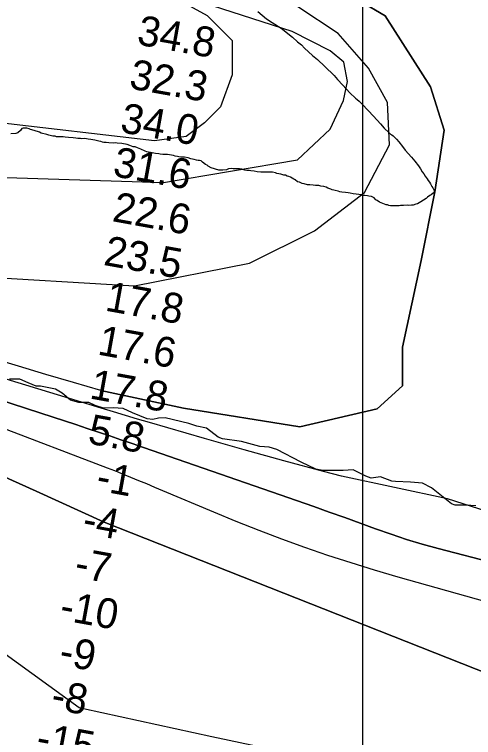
# Model space of a CAD drawing. Extents: x 3263578 to 3301413, y 764927 to 798602.
# Drawn here: x 3285293 to 3286323, y 782995 to 784616 of the extents above; entities that cross this region are included whole.
import ezdxf

# ---------------------------------------------------------------- set-up
doc = ezdxf.new("R2010")
doc.units = 0
for name, color, linetype in [('V-GRID-MAJR', 7, 'Continuous'), ('V-RIVR-EDGE', 7, 'Continuous'), ('V-RIVR-RANG', 7, 'Continuous'), ('V-SITE-VEGE', 7, 'Continuous'), ('V-TOPO-DPTH', 7, 'Continuous'), ('V-TOPO-MAJR', 7, 'Continuous'), ('V-TOPO-MINR', 7, 'Continuous'), ('V-TOPO-WATR', 7, 'Continuous')]:
    doc.layers.add(name, color=color, linetype=linetype)

msp = doc.modelspace()

# ---------------------------------------------------------------- linework, layer by layer
at = {"layer": 'V-GRID-MAJR'}
msp.add_spline([(3286075.4, 775830.8), (3286074.5, 781889.4), (3286073.6, 787951.5), (3286072.7, 794013.5), (3286072.7, 794016.9)], degree=3, dxfattribs=at)
at = {"layer": 'V-RIVR-EDGE'}
msp.add_lwpolyline([(3286328, 783514.4), (3286305.4, 783515.8), (3286282, 783516.3), (3286273.7, 783518.9), (3286228.6, 783554.7), (3286208.2, 783565.6), (3286181.7, 783567.8), (3286147.8, 783569.2), (3286139.5, 783569.7), (3286114.3, 783579.3), (3286093, 783576.7), (3286081.3, 783581.1), (3286053.1, 783595.5), (3286030, 783593.4), (3286005.7, 783593.5), (3285984.4, 783593.5), (3285968.7, 783597), (3285935.8, 783612.3), (3285881.5, 783640.7), (3285864.5, 783646), (3285843.3, 783647.3), (3285802, 783658.3), (3285759.8, 783664.5), (3285749.8, 783668.4), (3285723.8, 783688.5), (3285702.1, 783693.3), (3285683.9, 783699), (3285631.3, 783711.8), (3285616.1, 783710.9), (3285603, 783707.9), (3285590.4, 783709.2), (3285557.9, 783723.2), (3285536.6, 783732.4), (3285514, 783733.8), (3285492.7, 783733), (3285474, 783739.5), (3285459.7, 783746.1), (3285437.5, 783746.1), (3285418.4, 783751.4), (3285399.7, 783766.7), (3285385, 783776.3), (3285351.1, 783782.9), (3285341.5, 783782.9), (3285323.3, 783789.9), (3285305.1, 783798.6), (3285281.6, 783798.7)], dxfattribs=at)
at = {"layer": 'V-SITE-VEGE'}
for points in [[(3285839.2, 784622.3), (3285858.6, 784606.3), (3285871, 784598), (3285890.9, 784585.1), (3285916.8, 784564.6), (3285928, 784554.7), (3285936.5, 784547.7), (3285943.8, 784540.4), (3285961.6, 784523.6), (3285972.4, 784514.6), (3285989.4, 784499.4), (3286009.8, 784479), (3286017.8, 784469.7), (3286029.3, 784457.1), (3286045.1, 784440.4), (3286058.2, 784428.1), (3286062.1, 784425.2), (3286066.3, 784421.5), (3286074, 784413.8), (3286098.6, 784387.7), (3286114, 784370.6), (3286122.4, 784360.8), (3286132.8, 784351.4), (3286136.7, 784347.7), (3286139.4, 784346.1), (3286142.5, 784343.6), (3286149.8, 784336.7), (3286155.2, 784330.6), (3286163.6, 784320), (3286169.7, 784311.9), (3286183.9, 784296), (3286191.5, 784286.7), (3286199.6, 784276.6), (3286203.7, 784269.7), (3286207.9, 784263.2), (3286211.7, 784258.4), (3286214.7, 784253.5), (3286218.9, 784247.5), (3286221.2, 784243.4), (3286223.8, 784239.8), (3286226.1, 784236.2), (3286229.5, 784230.1), (3286231.8, 784226.9), (3286233.3, 784224.1), (3286234.4, 784220.9), (3286234.7, 784217.7), (3286232.2, 784215.4), (3286228, 784211.9)], [(3285653.1, 784298.2), (3285650, 784299.6), (3285636.2, 784301.9), (3285625.5, 784302.2), (3285619.9, 784303), (3285616.7, 784303.7), (3285609.2, 784303.9), (3285601.7, 784305.4), (3285589.8, 784308.3), (3285586.1, 784309.6), (3285576.7, 784313.7), (3285572.4, 784315.1), (3285568.6, 784317.1), (3285563.7, 784319.1), (3285559.2, 784319.2), (3285551.8, 784322), (3285545.5, 784324.1), (3285533.6, 784326.9), (3285523.6, 784327.2), (3285518.6, 784328), (3285514.8, 784327.5), (3285504.7, 784327.8), (3285498.4, 784328.6), (3285493.4, 784328.7), (3285490.3, 784329.5), (3285486.5, 784330.8), (3285482.1, 784331.6), (3285479, 784332.9), (3285472.8, 784334.4), (3285464, 784335.9), (3285458.3, 784336.7), (3285454.6, 784336.8), (3285448.9, 784337.6), (3285443.9, 784337.1), (3285440.7, 784337.8), (3285435.1, 784338), (3285430.7, 784338.8), (3285424.4, 784339.6), (3285413.7, 784339.9), (3285406.2, 784340.7), (3285401.8, 784341.5), (3285387.3, 784341.9), (3285384.2, 784342.7), (3285379.2, 784342.8), (3285372.9, 784344.2), (3285369.8, 784345.6), (3285365.4, 784347), (3285352.9, 784349.9), (3285348.6, 784351.9), (3285336.7, 784356), (3285328.6, 784358.1), (3285325.5, 784359.5), (3285320.5, 784360.9), (3285312.3, 784361.1), (3285309.1, 784360), (3285306.5, 784355.6), (3285300.6, 784350.8), (3285296.2, 784349), (3285284.8, 784348.1)], [(3286228, 784211.9), (3286225, 784210.3), (3286219.9, 784206.6), (3286216.6, 784203.6), (3286204.4, 784195.8), (3286197.4, 784191.6), (3286193.6, 784190.4), (3286187.2, 784188.7), (3286183.4, 784188.2), (3286177.7, 784187.7), (3286174.6, 784188.4), (3286165.8, 784187.4), (3286158.8, 784187.6), (3286155.7, 784187.1), (3286151.3, 784186.6), (3286136.8, 784187), (3286133, 784187.8), (3286129.9, 784189.1), (3286126.8, 784189.2), (3286111.8, 784195.3), (3286106.9, 784198.6), (3286103.8, 784200), (3286100.1, 784204.5), (3286097, 784206.5), (3286093.9, 784207.8), (3286088.3, 784208.6), (3286085.1, 784209.3), (3286078.9, 784210.1), (3286075.7, 784210.2), (3286072.6, 784211.6), (3286052.5, 784214.1), (3286046.3, 784215.5), (3286041.3, 784216.3), (3286035.6, 784216.5), (3286027.4, 784217.3), (3286023, 784218.1), (3286019.3, 784219.5), (3286012.4, 784220.9), (3286009.3, 784222.3), (3286005.6, 784223), (3286002.4, 784224.4), (3285996.2, 784226.4), (3285991.9, 784228.4), (3285986.9, 784229.9), (3285980.6, 784231.3), (3285975.6, 784232.1), (3285968, 784232.3), (3285963, 784233.1), (3285955.5, 784233.9), (3285950.4, 784234.1), (3285942.9, 784236.2), (3285938.6, 784236.9), (3285932.3, 784239.6), (3285928, 784241), (3285922.4, 784245), (3285919.3, 784247), (3285911.9, 784251), (3285908.8, 784252.3), (3285905, 784253.7), (3285900.7, 784255.7), (3285896.9, 784255.8), (3285890.7, 784257.9), (3285881.3, 784259.4), (3285878.2, 784260.8), (3285871.9, 784262.2), (3285855.5, 784262.7), (3285850.5, 784262.2), (3285845.4, 784262.3), (3285837.3, 784263.2), (3285831, 784264.7), (3285822.9, 784265.5), (3285819.1, 784266.3), (3285814.1, 784266.4), (3285809.7, 784267.2), (3285802.8, 784269.3), (3285797.8, 784270), (3285791.5, 784270.2), (3285788.3, 784269.7), (3285783.3, 784269.8), (3285779.5, 784270.6), (3285773.2, 784269.5), (3285768.8, 784267.7), (3285760.5, 784266.7), (3285751.7, 784267), (3285734.2, 784271.9), (3285727.4, 784275.9), (3285725, 784277.9), (3285721.2, 784279.8), (3285714.5, 784285.1), (3285711.4, 784287.7), (3285708.3, 784288.4), (3285705.1, 784288.5), (3285701.4, 784289.3), (3285695.7, 784290.7), (3285688.2, 784292.2), (3285682.6, 784294.2), (3285674.5, 784295.7), (3285666.3, 784296), (3285661.9, 784296.7), (3285658.8, 784297.4), (3285653.1, 784298.2)]]:
    msp.add_lwpolyline(points, dxfattribs=at)
at = {"layer": 'V-TOPO-DPTH'}
msp.add_line((3285363.4, 783808.8), (3285301.9, 783827.3), dxfattribs=at)
for points in [[(3285772.3, 784749), (3285764.3, 784750.2), (3285759.4, 784714.9), (3285771.7, 784711.6), (3285853.4, 784690.2), (3286012.1, 784679.6), (3286124.6, 784612.8), (3286226.6, 784453.8), (3286257.1, 784356.4), (3286236.2, 784218.2), (3286205.1, 784064.7), (3286163.7, 783870.3), (3286163.5, 783783.2), (3286107, 783732.1), (3285932.8, 783691.6), (3285671.8, 783733.2), (3285486.5, 783772.8)], [(3284497.7, 783999.7), (3285379.3, 783713.2), (3285404.8, 783704.9), (3285430.2, 783696.5), (3285455.7, 783688.1), (3285481.1, 783679.7), (3285506.5, 783671.2), (3285531.8, 783662.6), (3285557.2, 783653.9), (3285582.5, 783645.2), (3285964.5, 783512.6), (3285999.2, 783500.5), (3286033.9, 783488.1), (3286068.5, 783475.6), (3286103.1, 783462.9), (3286137.7, 783450.6), (3286172.6, 783439.1), (3286207.9, 783428.6), (3286243.4, 783418.9), (3286376, 783384.6)], [(3284497.7, 783999.7), (3285379.3, 783713.2), (3285404.8, 783704.9), (3285430.2, 783696.5), (3285455.7, 783688.1), (3285481.1, 783679.7), (3285506.5, 783671.2), (3285531.8, 783662.6), (3285557.2, 783653.9), (3285582.5, 783645.2), (3285964.5, 783512.6), (3285999.2, 783500.5), (3286033.9, 783488.1), (3286068.5, 783475.6), (3286103.1, 783462.9), (3286137.7, 783450.6), (3286172.6, 783439.1), (3286207.9, 783428.6), (3286243.4, 783418.9), (3286376, 783384.6)], [(3285265.2, 783581.9), (3285341.4, 783547), (3285494.2, 783478.2), (3286389.1, 783124.4)], [(3286389.1, 783124.4), (3285494.2, 783478.2), (3285341.4, 783547), (3285265.2, 783581.9)]]:
    msp.add_lwpolyline(points, dxfattribs=at)
at = {"layer": 'V-TOPO-MAJR'}
msp.add_lwpolyline([(3280955.5, 789209.2), (3281961, 788391.5), (3282471.7, 787832.1), (3282972.1, 787293.3), (3283564.2, 786549.4), (3284187.3, 785938.5), (3284963.7, 785173.7), (3285326.4, 784855.4), (3285444, 784768), (3285725.2, 784613.8), (3285781.4, 784557.3), (3285781.2, 784480.5), (3285755.4, 784408.9), (3285719.5, 784373.1), (3285678.4, 784342.5), (3285606.7, 784332.4), (3284526.7, 784458), (3283539, 784660.1), (3282689.6, 784856.8), (3282306.2, 785103.5), (3281841.1, 785457.9)], dxfattribs=at)
at = {"layer": 'V-TOPO-MINR'}
for p, q in [((3285301.9, 783827.3), (3285240.5, 783846.2)), ((3285363.4, 783808.8), (3285301.9, 783827.3)), ((3285425.1, 783790.7), (3285363.4, 783808.8)), ((3285486.5, 783772.8), (3285425.1, 783790.7))]:
    msp.add_line(p, q, dxfattribs=at)
for points in [[(3285486.5, 783772.8), (3285671.8, 783733.2), (3285932.8, 783691.6), (3286107, 783732.1), (3286163.5, 783783.2), (3286163.7, 783870.3), (3286205.1, 784064.7), (3286236.2, 784218.2), (3286257.1, 784356.4), (3286226.6, 784453.8), (3286124.6, 784612.8), (3286012.1, 784679.6), (3285853.4, 784690.2), (3285715.2, 784726.4), (3285618.1, 784783), (3285362.6, 784988.4), (3284867, 785409.5), (3284085.4, 786143.6), (3283559.3, 786662), (3282977.5, 787416.1), (3282507.7, 787924.2), (3282002.2, 788463), (3281317.6, 789074), (3281056.5, 789297.5)], [(3280773.6, 787080.7), (3280825.2, 786788.5), (3280989.8, 786138.8), (3281113.7, 785969.3), (3281498.4, 785695.6), (3281772.4, 785433.2), (3281863.9, 785380), (3282654.8, 784795.9), (3284438.9, 784310.8), (3284897.9, 784262.5), (3285627.4, 784239.2), (3285928, 784290), (3286001.1, 784358.4), (3286031.3, 784422.7), (3286040, 784465.6), (3286031.5, 784508.6), (3286001.5, 784534.4), (3285915.8, 784577.5), (3285714.3, 784642.4), (3285422.9, 784814.8), (3284904.7, 785270.9), (3284121.3, 786032.5), (3283569.1, 786587.4), (3283000.1, 787318.4)], [(3284613.5, 784144.7), (3285184.9, 784030), (3285562.5, 784007.6), (3285820.1, 784058.5), (3285966.2, 784131.1), (3286078, 784216.6), (3286134, 784323.8), (3286130, 784418.2), (3286087.3, 784495.6), (3286018.8, 784573), (3285928.8, 784633.3), (3285860.2, 784659.2), (3285744.4, 784698.1), (3285654.4, 784736.9), (3285538.8, 784818.8), (3285393.1, 784913.5), (3285046.2, 785223.4), (3284596.7, 785640.8), (3284399.7, 785817.2), (3283941.6, 786251.8), (3283556.3, 786630.4), (3283068.6, 787271)], [(3286026.6, 783581.2), (3285986.2, 783591.5), (3285896.9, 783615), (3285807.9, 783639.6), (3285719.1, 783665), (3285596.1, 783701), (3285569, 783709), (3285541.8, 783717.1), (3285514.7, 783725.2), (3285487.5, 783733.5), (3285087.1, 783855.5)], [(3285838.1, 782975.3), (3285736, 782996.6), (3285447.4, 783059.4), (3285437.8, 783061.7), (3284438.3, 783785.7)], [(3286372.5, 783293), (3286153.5, 783354.9), (3286100.8, 783370.4), (3286048.4, 783386.4), (3285996.3, 783403.4), (3285944.4, 783421.1), (3285892.9, 783439.7), (3285841.5, 783458.9), (3285790.6, 783479.2), (3285739.9, 783500), (3285625.8, 783548.3), (3285607.8, 783555.9), (3285589.9, 783563.4), (3285571.9, 783570.8), (3285553.9, 783578.3), (3285533.8, 783586.5), (3285525.8, 783589.8), (3285517.8, 783593), (3285509.8, 783596.1), (3285501.8, 783599.1), (3285250.6, 783694.2)], [(3286389.1, 783124.4), (3285494.2, 783478.2), (3285341.4, 783547), (3285265.2, 783581.9)], [(3286404.7, 783485.4), (3286264.7, 783530), (3286026.6, 783581.2)]]:
    msp.add_lwpolyline(points, dxfattribs=at)
at = {"layer": 'V-TOPO-WATR'}
msp.add_lwpolyline([(3286376, 783384.6), (3286243.4, 783418.9), (3286207.9, 783428.6), (3286172.6, 783439.1), (3286137.7, 783450.6), (3286103.1, 783462.9), (3286068.5, 783475.6), (3286033.9, 783488.1), (3285999.2, 783500.5), (3285964.5, 783512.6), (3285582.5, 783645.2), (3285557.2, 783653.9), (3285531.8, 783662.6), (3285506.5, 783671.2), (3285481.1, 783679.7), (3285455.7, 783688.1), (3285430.2, 783696.5), (3285404.8, 783704.9), (3285379.3, 783713.2), (3284497.7, 783999.7)], dxfattribs=at)

# ---------------------------------------------------------------- texts
at = {"layer": 'V-RIVR-RANG'}
for s, rotation, p in [('34.8', 349.8383, (3285565.4, 784549)), ('32.3', 349.8383, (3285548, 784450.5)), ('34.0', 349.8383, (3285527.8, 784352.5)), ('31.6', 349.8383, (3285511.4, 784253.9)), ('22.6', 349.703, (3285510.1, 784152.8)), ('23.5', 349.703, (3285490.6, 784054.7)), ('17.8', 349.703, (3285494, 783952.4)), ('17.6', 349.703, (3285477.1, 783853.9)), ('17.8', 349.703, (3285459.2, 783755.5)), ('5.8', 349.703, (3285455.3, 783654.6)), ('-1', 349.703, (3285473.5, 783549.6)), ('-4', 349.703, (3285442.6, 783453.6)), ('-7', 349.703, (3285424.9, 783355.2)), ('-10', 349.703, (3285391.7, 783259.6)), ('-9', 349.703, (3285390.4, 783158.2)), ('-8', 349.703, (3285372.2, 783059.8)), ('-15', 349.703, (3285338.7, 782964.3))]:
    msp.add_text(s, height=67, rotation=rotation, dxfattribs=at).set_placement(p)

doc.saveas('drawing.dxf')
